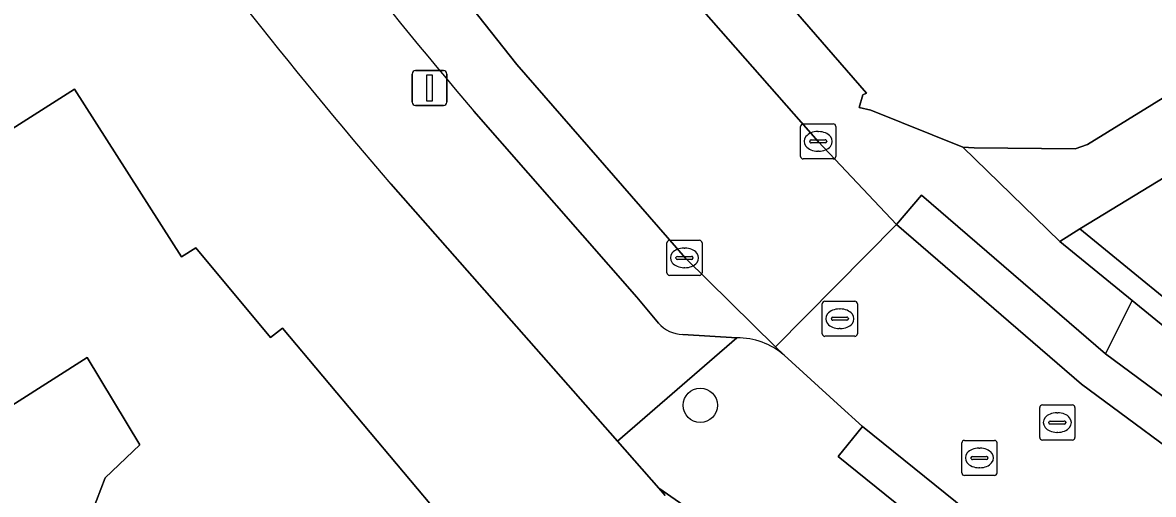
# Model space of a CAD drawing. Extents: x 158835 to 160077, y 386387 to 387778.
# Drawn here: x 159290.09 to 159322.29, y 386647.75 to 386661.19 of the extents above; entities that cross this region are included whole.
import ezdxf

# ---------------------------------------------------------------- set-up
doc = ezdxf.new("R2010")
doc.units = 0
for name, color, linetype in [('IMGEO_Boom', 7, 'Continuous'), ('IMGEO_Erf', 7, 'Continuous'), ('IMGEO_Kolk', 7, 'Continuous'), ('IMGEO_Lichtmast', 7, 'Continuous'), ('IMGEO_Pand', 7, 'Continuous'), ('IMGEO_Parkeervlak_open', 7, 'Continuous'), ('IMGEO_Rijbaan_lokaal_gesloten', 7, 'Continuous'), ('IMGEO_Rijbaan_lokaal_open', 7, 'Continuous'), ('IMGEO_Rioolput', 7, 'Continuous'), ('IMGEO_Voetpad_open', 7, 'Continuous')]:
    doc.layers.add(name, color=color, linetype=linetype)

msp = doc.modelspace()

# ---------------------------------------------------------------- linework, layer by layer
at = {"layer": 'IMGEO_Boom'}
msp.add_circle((159309.384, 386650.287), 0.489, dxfattribs=at)
at = {"layer": 'IMGEO_Erf'}
for points in [[(159309.121, 386664.939), (159314.122, 386659.18), (159314.012, 386659.135), (159313.913, 386658.77), (159314.243, 386658.699), (159316.858, 386657.646), (159317.182, 386657.619), (159320.063, 386657.598), (159320.416, 386657.723), (159398.233, 386705.745)], [(159287.348, 386656.614), (159291.567, 386659.298), (159294.607, 386654.519), (159295.024, 386654.777), (159297.149, 386652.214), (159297.486, 386652.481), (159304.38, 386644.281)], [(159308.388, 386647.718), (159308.202, 386647.929), (159307.024, 386649.266), (159300.568, 386656.593)], [(159291.942, 386646.928), (159292.44, 386648.217), (159293.425, 386649.161), (159291.927, 386651.644), (159281.713, 386645.138)]]:
    msp.add_lwpolyline(points, dxfattribs=at)
msp.add_arc((159421.392, 386760.217), 159.174, 211.03223, 220.61805, dxfattribs=at)
at = {"layer": 'IMGEO_Kolk'}
for p, q in [((159312.243, 386657.381), (159312.243, 386658.233)), ((159312.318, 386658.307), (159313.17, 386658.307)), ((159313.244, 386658.233), (159313.244, 386657.381)), ((159312.545, 386657.85), (159312.943, 386657.85)), ((159312.731, 386658.087), (159312.756, 386658.087)), ((159312.502, 386657.801), (159312.502, 386657.813)), ((159312.94, 386657.764), (159312.542, 386657.764)), ((159312.754, 386657.527), (159312.729, 386657.527)), ((159312.986, 386657.813), (159312.986, 386657.801)), ((159313.17, 386657.307), (159312.318, 386657.307)), ((159308.509, 386654.988), (159309.361, 386654.988)), ((159308.434, 386654.062), (159308.434, 386654.914)), ((159308.922, 386654.768), (159308.947, 386654.768)), ((159309.435, 386654.914), (159309.435, 386654.062)), ((159308.693, 386654.482), (159308.693, 386654.494)), ((159309.131, 386654.445), (159308.733, 386654.445)), ((159308.736, 386654.531), (159309.134, 386654.531)), ((159309.177, 386654.494), (159309.177, 386654.482)), ((159309.361, 386653.988), (159308.509, 386653.988)), ((159308.945, 386654.208), (159308.92, 386654.208))]:
    msp.add_line(p, q, dxfattribs=at)
for points in [[(159312.243, 386657.381), (159312.243, 386658.233)], [(159312.318, 386658.307), (159313.17, 386658.307)], [(159313.244, 386658.233), (159313.244, 386657.381)], [(159313.17, 386657.307), (159312.318, 386657.307)], [(159308.509, 386654.988), (159309.361, 386654.988)], [(159308.434, 386654.062), (159308.434, 386654.914)], [(159309.435, 386654.914), (159309.435, 386654.062)], [(159309.361, 386653.988), (159308.509, 386653.988)]]:
    msp.add_lwpolyline(points, dxfattribs=at)
for centre, radius, start, end in [((159312.32, 386658.231), 0.0765, 91.552, 178.448), ((159312.32, 386658.231), 0.0765, 91.552, 178.448), ((159313.168, 386658.231), 0.0765, 1.552, 88.448), ((159313.168, 386658.231), 0.0765, 1.552, 88.448), ((159312.542, 386657.81), 0.0403, 85.8775, 175.7526), ((159312.947, 386657.812), 0.0386, 1.7309, 96.639), ((159312.539, 386657.8), 0.0366, 178.938, 274.7102), ((159312.943, 386657.807), 0.043, 264.8664, 352.4533), ((159312.32, 386657.383), 0.0765, 181.552, 268.448), ((159312.32, 386657.383), 0.0765, 181.552, 268.448), ((159313.168, 386657.383), 0.0765, 271.552, 358.448), ((159313.168, 386657.383), 0.0765, 271.552, 358.448), ((159308.511, 386654.912), 0.0765, 91.552, 178.448), ((159308.511, 386654.912), 0.0765, 91.552, 178.448), ((159309.359, 386654.912), 0.0765, 1.552, 88.448), ((159309.359, 386654.912), 0.0765, 1.552, 88.448), ((159308.733, 386654.491), 0.0403, 85.8775, 175.7526), ((159308.73, 386654.481), 0.0366, 178.938, 274.7102), ((159309.134, 386654.488), 0.043, 264.8664, 352.4533), ((159309.138, 386654.493), 0.0386, 1.7309, 96.639), ((159308.511, 386654.064), 0.0765, 181.552, 268.448), ((159308.511, 386654.064), 0.0765, 181.552, 268.448), ((159309.359, 386654.064), 0.0765, 271.552, 358.448), ((159309.359, 386654.064), 0.0765, 271.552, 358.448)]:
    msp.add_arc(centre, radius, start, end, dxfattribs=at)
for centre, major_axis, ratio, start_param, end_param in [((159312.73, 386657.807), (-0.387, 0.002), 0.722429, 4.712389, 7.853982), ((159312.755, 386657.807), (-0.39, 0.002), 0.717154, 1.570796, 4.712389), ((159308.921, 386654.488), (-0.387, 0.002), 0.722429, 4.712389, 7.853982), ((159308.946, 386654.488), (-0.39, 0.002), 0.717154, 1.570796, 4.712389)]:
    msp.add_ellipse(centre, major_axis=major_axis, ratio=ratio, start_param=start_param, end_param=end_param, dxfattribs=at)
at = {"layer": 'IMGEO_Lichtmast'}
for p, q in [((159301.278, 386659.827), (159302.068, 386659.827)), ((159302.068, 386659.827), (159301.278, 386659.827)), ((159301.178, 386658.927), (159301.178, 386659.727)), ((159301.178, 386659.727), (159301.178, 386658.927)), ((159302.168, 386659.727), (159302.168, 386658.927)), ((159302.168, 386658.927), (159302.168, 386659.727)), ((159302.068, 386658.827), (159301.278, 386658.827)), ((159301.278, 386658.827), (159302.068, 386658.827))]:
    msp.add_line(p, q, dxfattribs=at)
msp.add_lwpolyline([(159301.598, 386659.702), (159301.748, 386659.702), (159301.748, 386658.952), (159301.598, 386658.952), (159301.598, 386659.702)], dxfattribs=at)
for centre, start, end in [((159301.278, 386659.727), 90, 180), ((159301.278, 386659.727), 90, 180), ((159302.068, 386659.727), 0, 90), ((159302.068, 386659.727), 360, 90), ((159301.278, 386658.927), 180, 270), ((159301.278, 386658.927), 180, 270), ((159302.068, 386658.927), 270, 0), ((159302.068, 386658.927), 270, 0)]:
    msp.add_arc(centre, 0.1, start, end, dxfattribs=at)
at = {"layer": 'IMGEO_Pand'}
for points in [[(159304.38, 386644.281), (159297.486, 386652.481), (159297.149, 386652.214), (159295.024, 386654.777), (159294.607, 386654.519), (159291.567, 386659.298), (159287.348, 386656.614)], [(159281.713, 386645.138), (159291.927, 386651.644), (159293.425, 386649.161), (159292.44, 386648.217), (159291.942, 386646.928)]]:
    msp.add_lwpolyline(points, dxfattribs=at)
at = {"layer": 'IMGEO_Parkeervlak_open'}
for points in [[(159311.772, 386651.715), (159311.528, 386651.956), (159308.966, 386654.479), (159304.162, 386659.994), (159297.263, 386668.731)], [(159302.936, 386658.667), (159307.579, 386653.367), (159308.196, 386652.626)], [(159308.884, 386652.302), (159310.426, 386652.211)]]:
    msp.add_lwpolyline(points, dxfattribs=at)
for centre, radius, start, end in [((159427.547, 386764.38), 163.411, 211.15101, 220.30929), ((159308.921, 386653.274), 0.973, 221.7746, 267.7911), ((159310.438, 386650.168), 2.043, 49.2191, 90.3233)]:
    msp.add_arc(centre, radius, start, end, dxfattribs=at)
at = {"layer": 'IMGEO_Rijbaan_lokaal_gesloten'}
for points in [[(159297.263, 386668.731), (159304.162, 386659.994), (159308.966, 386654.479), (159311.528, 386651.956), (159314.969, 386655.443), (159312.743, 386657.805), (159307.616, 386663.65)], [(159361.292, 386626.474), (159347.601, 386633.751), (159329.982, 386644.184), (159325.765, 386646.95), (159323.991, 386648.114), (159320.24, 386650.892), (159314.969, 386655.443), (159311.528, 386651.956), (159311.772, 386651.715), (159313.292, 386650.328), (159314.004, 386649.679), (159320.182, 386644.697), (159321.779, 386643.55), (159324.681, 386641.593), (159327.065, 386640.104), (159333.267, 386636.405), (159336.517, 386634.466), (159336.613, 386634.409), (159344.556, 386629.671), (159350.044, 386626.76), (159353.27, 386625.049), (159358.412, 386622.321)]]:
    msp.add_lwpolyline(points, dxfattribs=at)
at = {"layer": 'IMGEO_Rijbaan_lokaal_open'}
msp.add_lwpolyline([(159358.099, 386678.643), (159353.058, 386675.561), (159338.172, 386666.37), (159323.299, 386657.203), (159320.197, 386655.316), (159324.213, 386652.028), (159323.963, 386651.717), (159327.901, 386654.195), (159340.827, 386662.17), (159347.032, 386665.982), (159350.18, 386667.915), (159355.697, 386671.304)], dxfattribs=at)
msp.add_lwpolyline([(159321.688, 386653.27), (159323.753, 386651.584), (159323.963, 386651.717), (159324.213, 386652.028), (159320.197, 386655.316), (159319.623, 386654.955)], close=True, dxfattribs=at)
at = {"layer": 'IMGEO_Rioolput'}
for p, q in [((159312.859, 386652.326), (159312.859, 386653.178)), ((159312.934, 386653.252), (159313.786, 386653.252)), ((159313.347, 386653.032), (159313.372, 386653.032)), ((159313.86, 386653.178), (159313.86, 386652.326)), ((159313.118, 386652.746), (159313.118, 386652.758)), ((159313.556, 386652.709), (159313.158, 386652.709)), ((159313.161, 386652.795), (159313.559, 386652.795)), ((159313.602, 386652.758), (159313.602, 386652.746)), ((159313.37, 386652.472), (159313.345, 386652.472)), ((159313.786, 386652.252), (159312.934, 386652.252)), ((159319.052, 386649.369), (159319.052, 386650.221)), ((159319.127, 386650.295), (159319.979, 386650.295)), ((159320.053, 386650.221), (159320.053, 386649.369)), ((159319.311, 386649.789), (159319.311, 386649.801)), ((159319.354, 386649.838), (159319.752, 386649.838)), ((159319.54, 386650.075), (159319.565, 386650.075)), ((159319.795, 386649.801), (159319.795, 386649.789)), ((159319.749, 386649.752), (159319.351, 386649.752)), ((159319.563, 386649.515), (159319.538, 386649.515)), ((159316.834, 386648.361), (159316.834, 386649.213)), ((159316.909, 386649.287), (159317.761, 386649.287)), ((159317.835, 386649.213), (159317.835, 386648.361)), ((159319.979, 386649.295), (159319.127, 386649.295)), ((159317.136, 386648.83), (159317.534, 386648.83)), ((159317.322, 386649.067), (159317.347, 386649.067)), ((159317.093, 386648.781), (159317.093, 386648.793)), ((159317.531, 386648.744), (159317.133, 386648.744)), ((159317.345, 386648.507), (159317.32, 386648.507)), ((159317.577, 386648.793), (159317.577, 386648.781)), ((159317.761, 386648.287), (159316.909, 386648.287))]:
    msp.add_line(p, q, dxfattribs=at)
for points in [[(159312.859, 386652.326), (159312.859, 386653.178)], [(159312.934, 386653.252), (159313.786, 386653.252)], [(159313.86, 386653.178), (159313.86, 386652.326)], [(159313.786, 386652.252), (159312.934, 386652.252)], [(159319.052, 386649.369), (159319.052, 386650.221)], [(159319.127, 386650.295), (159319.979, 386650.295)], [(159320.053, 386650.221), (159320.053, 386649.369)], [(159316.834, 386648.361), (159316.834, 386649.213)], [(159316.909, 386649.287), (159317.761, 386649.287)], [(159317.835, 386649.213), (159317.835, 386648.361)], [(159319.979, 386649.295), (159319.127, 386649.295)], [(159317.761, 386648.287), (159316.909, 386648.287)]]:
    msp.add_lwpolyline(points, dxfattribs=at)
for centre, radius, start, end in [((159312.936, 386653.176), 0.0765, 91.552, 178.448), ((159312.936, 386653.176), 0.0765, 91.552, 178.448), ((159313.784, 386653.176), 0.0765, 1.552, 88.448), ((159313.784, 386653.176), 0.0765, 1.552, 88.448), ((159313.158, 386652.755), 0.0403, 85.8775, 175.7526), ((159313.155, 386652.745), 0.0366, 178.938, 274.7102), ((159313.559, 386652.752), 0.043, 264.8664, 352.4533), ((159313.563, 386652.757), 0.0386, 1.7309, 96.639), ((159312.936, 386652.328), 0.0765, 181.552, 268.448), ((159312.936, 386652.328), 0.0765, 181.552, 268.448), ((159313.784, 386652.328), 0.0765, 271.552, 358.448), ((159313.784, 386652.328), 0.0765, 271.552, 358.448), ((159319.129, 386650.219), 0.0765, 91.552, 178.448), ((159319.129, 386650.219), 0.0765, 91.552, 178.448), ((159319.977, 386650.219), 0.0765, 1.552, 88.448), ((159319.977, 386650.219), 0.0765, 1.552, 88.448), ((159319.351, 386649.798), 0.0403, 85.8775, 175.7526), ((159319.348, 386649.788), 0.0366, 178.938, 274.7102), ((159319.752, 386649.795), 0.043, 264.8664, 352.4533), ((159319.756, 386649.8), 0.0386, 1.7309, 96.639), ((159316.911, 386649.211), 0.0765, 91.552, 178.448), ((159316.911, 386649.211), 0.0765, 91.552, 178.448), ((159317.759, 386649.211), 0.0765, 1.552, 88.448), ((159317.759, 386649.211), 0.0765, 1.552, 88.448), ((159319.129, 386649.371), 0.0765, 181.552, 268.448), ((159319.129, 386649.371), 0.0765, 181.552, 268.448), ((159319.977, 386649.371), 0.0765, 271.552, 358.448), ((159319.977, 386649.371), 0.0765, 271.552, 358.448), ((159317.133, 386648.79), 0.0403, 85.8775, 175.7526), ((159317.538, 386648.792), 0.0386, 1.7309, 96.639), ((159317.13, 386648.78), 0.0366, 178.938, 274.7102), ((159317.534, 386648.787), 0.043, 264.8664, 352.4533), ((159316.911, 386648.363), 0.0765, 181.552, 268.448), ((159316.911, 386648.363), 0.0765, 181.552, 268.448), ((159317.759, 386648.363), 0.0765, 271.552, 358.448), ((159317.759, 386648.363), 0.0765, 271.552, 358.448)]:
    msp.add_arc(centre, radius, start, end, dxfattribs=at)
for centre, major_axis, ratio, start_param, end_param in [((159313.346, 386652.752), (-0.387, 0.002), 0.722429, 4.712389, 7.853982), ((159313.371, 386652.752), (-0.39, 0.002), 0.717154, 1.570796, 4.712389), ((159319.539, 386649.795), (-0.387, 0.002), 0.722429, 4.712389, 7.853982), ((159319.564, 386649.795), (-0.39, 0.002), 0.717154, 1.570796, 4.712389), ((159317.321, 386648.787), (-0.387, 0.002), 0.722429, 4.712389, 7.853982), ((159317.346, 386648.787), (-0.39, 0.002), 0.717154, 1.570796, 4.712389)]:
    msp.add_ellipse(centre, major_axis=major_axis, ratio=ratio, start_param=start_param, end_param=end_param, dxfattribs=at)
at = {"layer": 'IMGEO_Voetpad_open'}
for points in [[(159398.233, 386705.745), (159320.416, 386657.723), (159320.063, 386657.598), (159317.182, 386657.619), (159316.858, 386657.646), (159319.623, 386654.955), (159320.197, 386655.316), (159323.299, 386657.203), (159338.172, 386666.37), (159353.058, 386675.561), (159358.099, 386678.643)], [(159307.616, 386663.65), (159312.743, 386657.805), (159314.969, 386655.443), (159315.688, 386656.276), (159320.928, 386651.751), (159321.688, 386653.27), (159319.623, 386654.955), (159316.858, 386657.646), (159314.243, 386658.699), (159313.913, 386658.77), (159314.012, 386659.135), (159314.122, 386659.18), (159309.121, 386664.939)], [(159308.196, 386652.626), (159307.579, 386653.367), (159302.936, 386658.667)], [(159300.568, 386656.593), (159307.024, 386649.266), (159310.426, 386652.211), (159308.884, 386652.302)], [(159329.951, 386646.444), (159329.93, 386646.438), (159323.753, 386651.584), (159321.688, 386653.27), (159320.928, 386651.751), (159324.646, 386648.998), (159323.991, 386648.114), (159325.765, 386646.95), (159329.982, 386644.184), (159347.601, 386633.751), (159361.292, 386626.474)], [(159310.426, 386652.211), (159307.024, 386649.266), (159308.202, 386647.929), (159313.534, 386644.225), (159315.608, 386642.634), (159317.618, 386641.092), (159320.616, 386638.324), (159325.211, 386635.435), (159330.778, 386632.045), (159334.021, 386630.024), (159347.709, 386622.366), (159351.051, 386620.582), (159363.661, 386614.16)], [(159324.681, 386641.593), (159321.779, 386643.55), (159321.137, 386642.657), (159319.515, 386643.821), (159313.313, 386648.823), (159314.004, 386649.679), (159313.292, 386650.328), (159311.772, 386651.715)], [(159313.224, 386643.466), (159313.282, 386643.592), (159313.534, 386644.225), (159308.202, 386647.929), (159308.388, 386647.718)]]:
    msp.add_lwpolyline(points, dxfattribs=at)
for points in [[(159314.969, 386655.443), (159320.24, 386650.892), (159323.991, 386648.114), (159324.646, 386648.998), (159320.928, 386651.751), (159315.688, 386656.276)], [(159314.004, 386649.679), (159313.313, 386648.823), (159319.515, 386643.821), (159321.137, 386642.657), (159321.779, 386643.55), (159320.182, 386644.697)]]:
    msp.add_lwpolyline(points, close=True, dxfattribs=at)
for centre, radius, start, end in [((159427.547, 386764.38), 163.411, 211.15101, 220.30929), ((159421.392, 386760.217), 159.174, 211.03223, 220.61805), ((159308.921, 386653.274), 0.973, 221.7746, 267.7911), ((159310.438, 386650.168), 2.043, 49.2191, 90.3233)]:
    msp.add_arc(centre, radius, start, end, dxfattribs=at)

doc.saveas('drawing.dxf')
